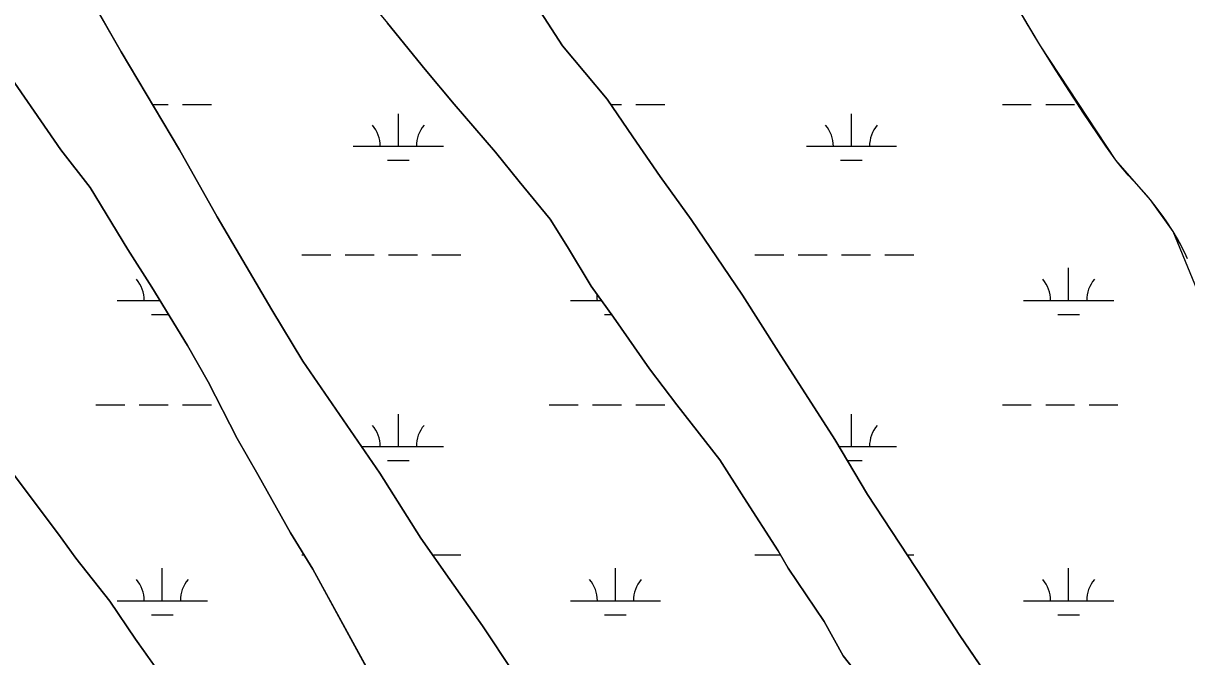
# Model space of a CAD drawing. Extents: x 3161564 to 3199464, y 849354 to 874788.
# Drawn here: x 3185273 to 3186561, y 867917 to 868619 of the extents above; entities that cross this region are included whole.
import ezdxf

# ---------------------------------------------------------------- set-up
doc = ezdxf.new("R2010")
doc.units = 0
for name, color, linetype in [('V-SITE-VEGE', 7, 'Continuous'), ('V-TOPO-SHOR', 7, 'Continuous'), ('V-WETL-SWMP', 7, 'Continuous')]:
    doc.layers.add(name, color=color, linetype=linetype)

msp = doc.modelspace()

# ---------------------------------------------------------------- linework, layer by layer
at = {"layer": 'V-SITE-VEGE'}
for points in [[(3185622.7, 868684.1), (3185675.9, 868619.3)], [(3185815.4, 867900.1), (3185781.3, 867951.5), (3185745.2, 868003), (3185713, 868048.7), (3185667.4, 868121), (3185582.1, 868244.8), (3185547.9, 868301.9), (3185487.2, 868404.7), (3185445.5, 868479), (3185381, 868587.5), (3185343.1, 868654.1)], [(3186561.6, 868359.3), (3186558.1, 868366.8), (3186555.3, 868372.3), (3186550.9, 868380.4), (3186546.1, 868388.4), (3186540.3, 868397.5), (3186535.8, 868404.2), (3186528.6, 868414), (3186521.2, 868423.5), (3186516.4, 868429.2), (3186507.8, 868438.7), (3186494.8, 868452.9), (3186488.6, 868460.2), (3186485.6, 868463.9), (3186482.7, 868467.8), (3186471.7, 868483.2), (3186462.3, 868496.8), (3186446.1, 868520.9), (3186434.3, 868539.1), (3186416.7, 868566.6), (3186399.3, 868594.2), (3186391.4, 868607.1), (3186384.6, 868618.6), (3186361.3, 868658.9)], [(3185185.2, 868650.6), (3185217.5, 868614.4), (3185244.1, 868580.1), (3185314.3, 868479.2), (3185346.5, 868437.3), (3185388.3, 868368.7), (3185414.8, 868326.8), (3185454.6, 868262.1), (3185477.4, 868222.1), (3185509.6, 868159.3), (3185532.4, 868119.3), (3185568.4, 868054.6), (3185593.1, 868014.6), (3185667, 867879.5), (3185689.8, 867845.2), (3185725.8, 867788.1), (3185752.4, 867748.1), (3185799.8, 867685.2), (3185830.2, 867647.1), (3185877.7, 867593.8), (3185906.1, 867559.5), (3185997.3, 867468.1), (3186069.4, 867403.3), (3186113.1, 867359.5)], [(3186366.9, 867857.4), (3186310, 867941.1), (3186270.2, 868002.1), (3186207.6, 868097.3), (3186171.5, 868158.2), (3186108.9, 868255.3), (3186069.1, 868318.1), (3186012.2, 868401.9), (3185978, 868449.5), (3185947.6, 868493.3), (3185919.2, 868535.2), (3185869.8, 868594.3), (3185841.4, 868638.1)], [(3185675.9, 868619.3), (3185717.6, 868567.9), (3185749.9, 868529.8), (3185795.5, 868476.5)], [(3185795.5, 868476.5), (3185822, 868444.1), (3185856.2, 868402.2), (3185875.2, 868371.7), (3185901.7, 868327.9), (3185926.4, 868293.7), (3185966.2, 868236.5), (3185996.6, 868196.5), (3186044, 868135.6), (3186070.6, 868093.7), (3186108.5, 868034.7), (3186119.9, 868015.6), (3186159.8, 867956.6), (3186180.6, 867918.5), (3186216.7, 867872.8)], [(3185438.8, 867877.9), (3185397, 867937), (3185368.6, 867978.9), (3185330.6, 868026.5), (3185311.6, 868053.1), (3185260.4, 868121.7)]]:
    msp.add_lwpolyline(points, dxfattribs=at)
at = {"layer": 'V-TOPO-SHOR'}
for p, q in [((3185343.1, 868654.1), (3185381, 868587.5)), ((3185841.4, 868638.1), (3185869.8, 868594.3)), ((3185717.6, 868567.9), (3185675.9, 868619.3)), ((3185381, 868587.5), (3185445.5, 868479)), ((3185869.8, 868594.3), (3185919.2, 868535.2)), ((3185314.3, 868479.2), (3185244.1, 868580.1)), ((3185749.9, 868529.8), (3185717.6, 868567.9)), ((3185919.2, 868535.2), (3185947.6, 868493.3)), ((3185795.5, 868476.5), (3185749.9, 868529.8)), ((3185947.6, 868493.3), (3185978, 868449.5)), ((3185346.5, 868437.3), (3185314.3, 868479.2)), ((3185445.5, 868479), (3185487.2, 868404.7)), ((3185822, 868444.1), (3185795.5, 868476.5)), ((3185978, 868449.5), (3186012.2, 868401.9)), ((3185388.3, 868368.7), (3185346.5, 868437.3)), ((3185856.2, 868402.2), (3185822, 868444.1)), ((3185487.2, 868404.7), (3185547.9, 868301.9)), ((3185875.2, 868371.7), (3185856.2, 868402.2)), ((3186012.2, 868401.9), (3186069.1, 868318.1)), ((3185414.8, 868326.8), (3185388.3, 868368.7)), ((3185901.7, 868327.9), (3185875.2, 868371.7)), ((3185454.6, 868262.1), (3185414.8, 868326.8)), ((3185926.4, 868293.7), (3185901.7, 868327.9)), ((3186069.1, 868318.1), (3186108.9, 868255.3)), ((3185547.9, 868301.9), (3185582.1, 868244.8)), ((3185966.2, 868236.5), (3185926.4, 868293.7)), ((3185477.4, 868222.1), (3185454.6, 868262.1)), ((3186108.9, 868255.3), (3186171.5, 868158.2)), ((3185582.1, 868244.8), (3185667.4, 868121)), ((3185996.6, 868196.5), (3185966.2, 868236.5)), ((3185509.6, 868159.3), (3185477.4, 868222.1)), ((3186044, 868135.6), (3185996.6, 868196.5)), ((3185532.4, 868119.3), (3185509.6, 868159.3)), ((3186171.5, 868158.2), (3186207.6, 868097.3)), ((3186070.6, 868093.7), (3186044, 868135.6)), ((3185260.4, 868121.7), (3185311.6, 868053.1)), ((3185568.4, 868054.6), (3185532.4, 868119.3)), ((3185667.4, 868121), (3185713, 868048.7)), ((3186207.6, 868097.3), (3186270.2, 868002.1)), ((3186108.5, 868034.7), (3186070.6, 868093.7)), ((3185311.6, 868053.1), (3185330.6, 868026.5)), ((3185593.1, 868014.6), (3185568.4, 868054.6)), ((3185713, 868048.7), (3185745.2, 868003)), ((3186119.9, 868015.6), (3186108.5, 868034.7)), ((3185330.6, 868026.5), (3185368.6, 867978.9)), ((3185667, 867879.5), (3185593.1, 868014.6)), ((3186159.8, 867956.6), (3186119.9, 868015.6)), ((3185745.2, 868003), (3185781.3, 867951.5)), ((3186270.2, 868002.1), (3186310, 867941.1)), ((3185368.6, 867978.9), (3185397, 867937)), ((3186180.6, 867918.5), (3186159.8, 867956.6)), ((3185781.3, 867951.5), (3185815.4, 867900.1)), ((3185397, 867937), (3185438.8, 867877.9)), ((3186310, 867941.1), (3186366.9, 867857.4)), ((3186216.7, 867872.8), (3186180.6, 867918.5))]:
    msp.add_line(p, q, dxfattribs=at)
msp.add_lwpolyline([(3186629.1, 868186.4), (3186546.1, 868388.4), (3186521.2, 868423.5), (3186482.7, 868467.8), (3186399.3, 868594.2), (3186337.2, 868698.8), (3186298, 868747.1), (3186250.3, 868791.1), (3186215.5, 868835.7), (3186129.3, 868980.2), (3186015.5, 869111.3), (3185954.6, 869182.2), (3185918, 869215.1), (3185738.3, 869333.9), (3185691.5, 869381.5), (3185639.1, 869451.4), (3185595.9, 869516.6), (3185371.9, 869798.9)], dxfattribs=at)
at = {"layer": 'V-WETL-SWMP'}
for p, q in [((3185343.1, 868654.1), (3185381, 868587.5)), ((3185841.4, 868638.1), (3185869.8, 868594.3)), ((3186392.2, 868605.7), (3186378.5, 868629)), ((3185717.6, 868567.9), (3185675.9, 868619.3)), ((3186399.3, 868594.2), (3186392.2, 868605.7)), ((3185381, 868587.5), (3185445.5, 868479)), ((3185869.8, 868594.3), (3185919.2, 868535.2)), ((3186423.3, 868556.2), (3186399.3, 868594.2)), ((3185314.3, 868479.2), (3185244.1, 868580.1)), ((3185749.9, 868529.8), (3185717.6, 868567.9)), ((3186435.4, 868537.3), (3186423.3, 868556.2)), ((3185919.2, 868535.2), (3185947.6, 868493.3)), ((3186453.9, 868509.2), (3186435.4, 868537.3)), ((3185415.5, 868529.4), (3185433.1, 868529.4)), ((3185449.1, 868529.4), (3185481.1, 868529.4)), ((3185795.5, 868476.5), (3185749.9, 868529.8)), ((3185923.1, 868529.4), (3185935, 868529.4)), ((3185951, 868529.4), (3185983, 868529.4)), ((3186357, 868529.4), (3186389, 868529.4)), ((3186405, 868529.4), (3186437, 868529.4)), ((3185688, 868483), (3185688, 868519)), ((3186189.9, 868483), (3186189.9, 868519)), ((3186472.9, 868481.5), (3186453.9, 868509.2)), ((3185947.6, 868493.3), (3185978, 868449.5)), ((3185346.5, 868437.3), (3185314.3, 868479.2)), ((3185445.5, 868479), (3185487.2, 868404.7)), ((3185638, 868483), (3185738, 868483)), ((3185822, 868444.1), (3185795.5, 868476.5)), ((3186139.9, 868483), (3186239.9, 868483)), ((3186482.7, 868467.8), (3186472.9, 868481.5)), ((3185676, 868467.5), (3185700, 868467.5)), ((3186177.9, 868467.5), (3186201.9, 868467.5)), ((3186485.3, 868464.3), (3186482.7, 868467.8)), ((3186490.8, 868457.6), (3186485.3, 868464.3)), ((3186496.5, 868451), (3186490.8, 868457.6)), ((3185978, 868449.5), (3186012.2, 868401.9)), ((3186508.3, 868438.3), (3186496.5, 868451)), ((3185388.3, 868368.7), (3185346.5, 868437.3)), ((3185856.2, 868402.2), (3185822, 868444.1)), ((3186517, 868428.5), (3186508.3, 868438.3)), ((3186521.2, 868423.5), (3186517, 868428.5)), ((3186529, 868413.5), (3186521.2, 868423.5)), ((3186532.8, 868408.3), (3186529, 868413.5)), ((3186538.3, 868400.5), (3186532.8, 868408.3)), ((3185487.2, 868404.7), (3185547.9, 868301.9)), ((3185875.2, 868371.7), (3185856.2, 868402.2)), ((3186012.2, 868401.9), (3186069.1, 868318.1)), ((3186546.1, 868388.4), (3186538.3, 868400.5)), ((3186548.9, 868383.8), (3186546.1, 868388.4)), ((3186554.2, 868374.4), (3186548.9, 868383.8)), ((3185414.8, 868326.8), (3185388.3, 868368.7)), ((3185901.7, 868327.9), (3185875.2, 868371.7)), ((3186559, 868364.8), (3186554.2, 868374.4)), ((3185581.1, 868362.9), (3185613.1, 868362.9)), ((3185629.1, 868362.9), (3185661.1, 868362.9)), ((3185677.1, 868362.9), (3185709.1, 868362.9)), ((3185725.1, 868362.9), (3185757.1, 868362.9)), ((3186083, 868362.9), (3186115, 868362.9)), ((3186131, 868362.9), (3186163, 868362.9)), ((3186179, 868362.9), (3186211, 868362.9)), ((3186227, 868362.9), (3186259, 868362.9)), ((3186562.1, 868358.3), (3186559, 868364.8)), ((3186430.4, 868312.2), (3186430.4, 868348.2)), ((3185454.6, 868262.1), (3185414.8, 868326.8)), ((3185926.4, 868293.7), (3185901.7, 868327.9)), ((3186069.1, 868318.1), (3186108.9, 868255.3)), ((3185376.5, 868312.2), (3185423.9, 868312.2)), ((3185878.5, 868312.2), (3185913.1, 868312.2)), ((3186380.4, 868312.2), (3186480.4, 868312.2)), ((3185414.5, 868296.7), (3185433.4, 868296.7)), ((3185547.9, 868301.9), (3185582.1, 868244.8)), ((3185916.5, 868296.7), (3185924.2, 868296.7)), ((3185966.2, 868236.5), (3185926.4, 868293.7)), ((3186418.4, 868296.7), (3186442.4, 868296.7)), ((3185477.4, 868222.1), (3185454.6, 868262.1)), ((3186108.9, 868255.3), (3186171.5, 868158.2)), ((3185582.1, 868244.8), (3185667.4, 868121)), ((3185996.6, 868196.5), (3185966.2, 868236.5)), ((3185509.6, 868159.3), (3185477.4, 868222.1)), ((3185353.1, 868196.7), (3185385.1, 868196.7)), ((3185401.1, 868196.7), (3185433.1, 868196.7)), ((3185449.1, 868196.7), (3185481.1, 868196.7)), ((3185855, 868196.7), (3185887, 868196.7)), ((3185903, 868196.7), (3185935, 868196.7)), ((3185951, 868196.7), (3185983, 868196.7)), ((3186044, 868135.6), (3185996.6, 868196.5)), ((3186357, 868196.7), (3186389, 868196.7)), ((3186405, 868196.7), (3186437, 868196.7)), ((3186453, 868196.7), (3186485, 868196.7)), ((3185688, 868150.3), (3185688, 868186.3)), ((3186189.9, 868150.3), (3186189.9, 868186.3)), ((3185532.4, 868119.3), (3185509.6, 868159.3)), ((3185647.2, 868150.3), (3185738, 868150.3)), ((3186171.5, 868158.2), (3186207.6, 868097.3)), ((3186176.2, 868150.3), (3186239.9, 868150.3)), ((3186070.6, 868093.7), (3186044, 868135.6)), ((3185676, 868134.9), (3185700, 868134.9)), ((3186185.3, 868134.9), (3186201.9, 868134.9)), ((3185260.4, 868121.7), (3185311.6, 868053.1)), ((3185568.4, 868054.6), (3185532.4, 868119.3)), ((3185667.4, 868121), (3185713, 868048.7)), ((3186207.6, 868097.3), (3186270.2, 868002.1)), ((3186108.5, 868034.7), (3186070.6, 868093.7)), ((3185311.6, 868053.1), (3185330.6, 868026.5)), ((3185593.1, 868014.6), (3185568.4, 868054.6)), ((3185713, 868048.7), (3185745.2, 868003)), ((3186119.9, 868015.6), (3186108.5, 868034.7)), ((3185330.6, 868026.5), (3185368.6, 867978.9)), ((3185581.1, 868030.2), (3185583.5, 868030.2)), ((3185726, 868030.2), (3185757.1, 868030.2)), ((3186083, 868030.2), (3186111.2, 868030.2)), ((3186251.7, 868030.2), (3186259, 868030.2)), ((3185426.5, 867979.5), (3185426.5, 868015.5)), ((3185667, 867879.5), (3185593.1, 868014.6)), ((3185928.5, 867979.5), (3185928.5, 868015.5)), ((3186159.8, 867956.6), (3186119.9, 868015.6)), ((3186430.4, 867979.5), (3186430.4, 868015.5)), ((3185745.2, 868003), (3185781.3, 867951.5)), ((3186270.2, 868002.1), (3186310, 867941.1)), ((3185368.6, 867978.9), (3185397, 867937)), ((3185376.5, 867979.5), (3185476.5, 867979.5)), ((3185878.5, 867979.5), (3185978.5, 867979.5)), ((3186380.4, 867979.5), (3186480.4, 867979.5)), ((3185414.5, 867964), (3185438.5, 867964)), ((3185916.5, 867964), (3185940.5, 867964)), ((3186180.6, 867918.5), (3186159.8, 867956.6)), ((3186418.4, 867964), (3186442.4, 867964)), ((3185781.3, 867951.5), (3185815.4, 867900.1)), ((3185397, 867937), (3185438.8, 867877.9)), ((3186310, 867941.1), (3186366.9, 867857.4)), ((3186216.7, 867872.8), (3186180.6, 867918.5))]:
    msp.add_line(p, q, dxfattribs=at)
for centre, start, end in [((3185632.7, 868483.4), 359.2282, 40.7718), ((3185743.2, 868483.4), 139.2282, 180.7718), ((3186134.6, 868483.4), 359.2282, 40.7718), ((3186245.1, 868483.4), 139.2282, 180.7718), ((3185371.3, 868312.6), 359.2282, 40.7718), ((3186375.1, 868312.6), 359.2282, 40.7718), ((3186485.6, 868312.6), 139.2282, 180.7718), ((3185873.2, 868312.6), 359.2282, 11.27), ((3185632.7, 868150.8), 359.2282, 40.7718), ((3185743.2, 868150.8), 139.2282, 180.7718), ((3186134.6, 868150.8), 26.2836, 39.3343), ((3186245.1, 868150.8), 139.2282, 180.7718), ((3185371.3, 867980), 359.2282, 40.7718), ((3185481.8, 867980), 139.2282, 180.7718), ((3185873.2, 867980), 359.2282, 40.7718), ((3185983.7, 867980), 139.2282, 180.7718), ((3186375.1, 867980), 359.2282, 40.7718), ((3186485.6, 867980), 139.2282, 180.7718)]:
    msp.add_arc(centre, 35.2, start, end, dxfattribs=at)

doc.saveas('drawing.dxf')
